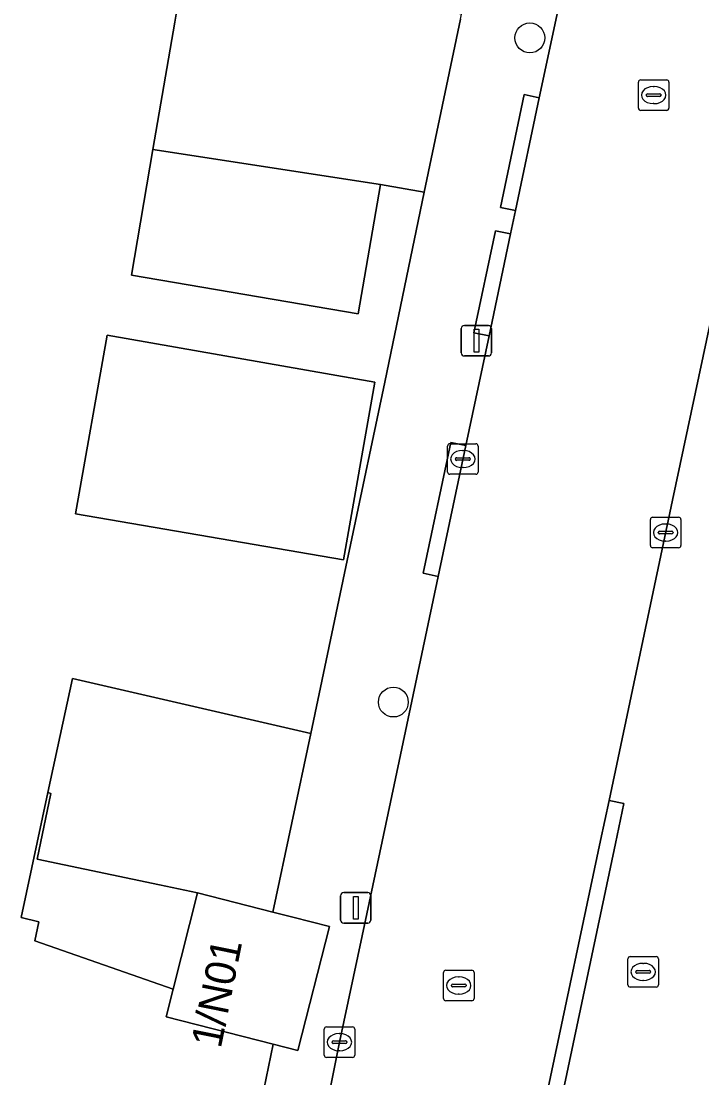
# Model space of a CAD drawing. Extents: x 161248 to 161848, y 384871 to 385383.
# Drawn here: x 161682.89 to 161705.19, y 385004.94 to 385039.57 of the extents above; entities that cross this region are included whole.
import ezdxf

# ---------------------------------------------------------------- set-up
doc = ezdxf.new("R2010")
doc.units = 0
for name, color, linetype in [('IMGEO_Boom', 7, 'Continuous'), ('IMGEO_Erf', 7, 'Continuous'), ('IMGEO_Hek', 7, 'Continuous'), ('IMGEO_Kolk', 7, 'Continuous'), ('IMGEO_Lichtmast', 7, 'Continuous'), ('IMGEO_Pand', 7, 'Continuous'), ('IMGEO_Pand_nummerreeks', 7, 'Continuous'), ('IMGEO_Rijbaan_lokaal_open', 7, 'Continuous'), ('IMGEO_Rioolput', 7, 'Continuous'), ('IMGEO_Voetpad_open', 7, 'Continuous')]:
    doc.layers.add(name, color=color, linetype=linetype)

msp = doc.modelspace()

# ---------------------------------------------------------------- linework, layer by layer
at = {"layer": 'IMGEO_Boom'}
for centre in [(161699.556, 385039.017), (161695.084, 385017.257)]:
    msp.add_circle(centre, 0.489, dxfattribs=at)
at = {"layer": 'IMGEO_Erf'}
msp.add_lwpolyline([(161690.54, 385003.076), (161691.142, 385006.05), (161687.639, 385006.94), (161687.871, 385007.855), (161683.338, 385009.433), (161683.474, 385010.054), (161682.891, 385010.2), (161683.77, 385014.296), (161684.57, 385018.024), (161692.382, 385016.229), (161693.573, 385021.891), (161693.683, 385022.413), (161694.808, 385027.734), (161696.093, 385033.968), (161694.661, 385034.213), (161693.934, 385029.974), (161686.502, 385031.248), (161687.207, 385035.361), (161687.923, 385039.536), (161688.171, 385040.983)], dxfattribs=at)
msp.add_lwpolyline([(161685.709, 385029.283), (161694.478, 385027.736), (161693.45, 385021.912), (161684.675, 385023.424)], close=True, dxfattribs=at)
at = {"layer": 'IMGEO_Hek'}
msp.add_lwpolyline([(161696.093, 385033.968), (161694.808, 385027.734)], dxfattribs=at)
at = {"layer": 'IMGEO_Kolk'}
for p, q in [((161696.935, 385025.72), (161697.787, 385025.72)), ((161696.86, 385024.794), (161696.86, 385025.646)), ((161697.348, 385025.5), (161697.373, 385025.5)), ((161697.861, 385025.646), (161697.861, 385024.794)), ((161697.119, 385025.214), (161697.119, 385025.226)), ((161697.557, 385025.177), (161697.159, 385025.177)), ((161697.162, 385025.263), (161697.56, 385025.263)), ((161697.603, 385025.226), (161697.603, 385025.214)), ((161697.787, 385024.72), (161696.935, 385024.72)), ((161697.371, 385024.94), (161697.346, 385024.94)), ((161703.577, 385023.311), (161704.429, 385023.311)), ((161703.502, 385022.385), (161703.502, 385023.237)), ((161703.99, 385023.091), (161704.015, 385023.091)), ((161704.503, 385023.237), (161704.503, 385022.385)), ((161703.761, 385022.805), (161703.761, 385022.817)), ((161704.199, 385022.768), (161703.801, 385022.768)), ((161703.804, 385022.854), (161704.202, 385022.854)), ((161704.245, 385022.817), (161704.245, 385022.805)), ((161704.429, 385022.311), (161703.577, 385022.311)), ((161704.013, 385022.531), (161703.988, 385022.531)), ((161692.817, 385005.687), (161692.817, 385006.539)), ((161692.892, 385006.613), (161693.744, 385006.613)), ((161693.305, 385006.393), (161693.33, 385006.393)), ((161693.818, 385006.539), (161693.818, 385005.687)), ((161693.076, 385006.107), (161693.076, 385006.119)), ((161693.514, 385006.07), (161693.116, 385006.07)), ((161693.119, 385006.156), (161693.517, 385006.156)), ((161693.56, 385006.119), (161693.56, 385006.107)), ((161693.328, 385005.833), (161693.303, 385005.833)), ((161693.744, 385005.613), (161692.892, 385005.613))]:
    msp.add_line(p, q, dxfattribs=at)
for points in [[(161696.935, 385025.72), (161697.787, 385025.72)], [(161696.86, 385024.794), (161696.86, 385025.646)], [(161697.861, 385025.646), (161697.861, 385024.794)], [(161697.787, 385024.72), (161696.935, 385024.72)], [(161703.577, 385023.311), (161704.429, 385023.311)], [(161703.502, 385022.385), (161703.502, 385023.237)], [(161704.503, 385023.237), (161704.503, 385022.385)], [(161704.429, 385022.311), (161703.577, 385022.311)], [(161692.817, 385005.687), (161692.817, 385006.539)], [(161692.892, 385006.613), (161693.744, 385006.613)], [(161693.818, 385006.539), (161693.818, 385005.687)], [(161693.744, 385005.613), (161692.892, 385005.613)]]:
    msp.add_lwpolyline(points, dxfattribs=at)
for centre, radius, start, end in [((161696.937, 385025.644), 0.0765, 91.552, 178.448), ((161696.937, 385025.644), 0.0765, 91.552, 178.448), ((161697.785, 385025.644), 0.0765, 1.552, 88.448), ((161697.785, 385025.644), 0.0765, 1.552, 88.448), ((161697.159, 385025.223), 0.0403, 85.8775, 175.7526), ((161697.156, 385025.213), 0.0366, 178.938, 274.7102), ((161697.56, 385025.22), 0.043, 264.8664, 352.4533), ((161697.564, 385025.225), 0.0386, 1.7309, 96.639), ((161696.937, 385024.796), 0.0765, 181.552, 268.448), ((161696.937, 385024.796), 0.0765, 181.552, 268.448), ((161697.785, 385024.796), 0.0765, 271.552, 358.448), ((161697.785, 385024.796), 0.0765, 271.552, 358.448), ((161703.579, 385023.235), 0.0765, 91.552, 178.448), ((161703.579, 385023.235), 0.0765, 91.552, 178.448), ((161704.427, 385023.235), 0.0765, 1.552, 88.448), ((161704.427, 385023.235), 0.0765, 1.552, 88.448), ((161703.801, 385022.814), 0.0403, 85.8775, 175.7526), ((161703.798, 385022.804), 0.0366, 178.938, 274.7102), ((161704.202, 385022.811), 0.043, 264.8664, 352.4533), ((161704.206, 385022.816), 0.0386, 1.7309, 96.639), ((161703.579, 385022.387), 0.0765, 181.552, 268.448), ((161703.579, 385022.387), 0.0765, 181.552, 268.448), ((161704.427, 385022.387), 0.0765, 271.552, 358.448), ((161704.427, 385022.387), 0.0765, 271.552, 358.448), ((161692.894, 385006.537), 0.0765, 91.552, 178.448), ((161692.894, 385006.537), 0.0765, 91.552, 178.448), ((161693.742, 385006.537), 0.0765, 1.552, 88.448), ((161693.742, 385006.537), 0.0765, 1.552, 88.448), ((161693.116, 385006.116), 0.0403, 85.8775, 175.7526), ((161693.113, 385006.106), 0.0366, 178.938, 274.7102), ((161693.517, 385006.113), 0.043, 264.8664, 352.4533), ((161693.521, 385006.118), 0.0386, 1.7309, 96.639), ((161692.894, 385005.689), 0.0765, 181.552, 268.448), ((161692.894, 385005.689), 0.0765, 181.552, 268.448), ((161693.742, 385005.689), 0.0765, 271.552, 358.448), ((161693.742, 385005.689), 0.0765, 271.552, 358.448)]:
    msp.add_arc(centre, radius, start, end, dxfattribs=at)
for centre, major_axis, ratio, start_param, end_param in [((161697.347, 385025.22), (-0.387, 0.002), 0.722429, 4.712389, 7.853982), ((161697.372, 385025.22), (-0.39, 0.002), 0.717154, 1.570796, 4.712389), ((161703.989, 385022.811), (-0.387, 0.002), 0.722429, 4.712389, 7.853982), ((161704.014, 385022.811), (-0.39, 0.002), 0.717154, 1.570796, 4.712389), ((161693.304, 385006.113), (-0.387, 0.002), 0.722429, 4.712389, 7.853982), ((161693.329, 385006.113), (-0.39, 0.002), 0.717154, 1.570796, 4.712389)]:
    msp.add_ellipse(centre, major_axis=major_axis, ratio=ratio, start_param=start_param, end_param=end_param, dxfattribs=at)
at = {"layer": 'IMGEO_Lichtmast'}
for p, q in [((161697.409, 385029.596), (161698.199, 385029.596)), ((161698.199, 385029.596), (161697.409, 385029.596)), ((161697.309, 385028.696), (161697.309, 385029.496)), ((161697.309, 385029.496), (161697.309, 385028.696)), ((161698.299, 385029.496), (161698.299, 385028.696)), ((161698.299, 385028.696), (161698.299, 385029.496)), ((161698.199, 385028.596), (161697.409, 385028.596)), ((161697.409, 385028.596), (161698.199, 385028.596)), ((161693.357, 385010.113), (161693.357, 385010.913)), ((161693.357, 385010.913), (161693.357, 385010.113)), ((161693.457, 385011.013), (161694.247, 385011.013)), ((161694.247, 385011.013), (161693.457, 385011.013)), ((161694.347, 385010.913), (161694.347, 385010.113)), ((161694.347, 385010.113), (161694.347, 385010.913)), ((161694.247, 385010.013), (161693.457, 385010.013)), ((161693.457, 385010.013), (161694.247, 385010.013))]:
    msp.add_line(p, q, dxfattribs=at)
for points in [[(161697.729, 385029.471), (161697.879, 385029.471), (161697.879, 385028.721), (161697.729, 385028.721), (161697.729, 385029.471)], [(161693.777, 385010.888), (161693.927, 385010.888), (161693.927, 385010.138), (161693.777, 385010.138), (161693.777, 385010.888)]]:
    msp.add_lwpolyline(points, dxfattribs=at)
for centre, start, end in [((161697.409, 385029.496), 90, 180), ((161697.409, 385029.496), 90, 180), ((161698.199, 385029.496), 0, 90), ((161698.199, 385029.496), 360, 90), ((161697.409, 385028.696), 180, 270), ((161697.409, 385028.696), 180, 270), ((161698.199, 385028.696), 270, 0), ((161698.199, 385028.696), 270, 0), ((161693.457, 385010.913), 90, 180), ((161693.457, 385010.913), 90, 180), ((161694.247, 385010.913), 0, 90), ((161694.247, 385010.913), 360, 90), ((161693.457, 385010.113), 180, 270), ((161693.457, 385010.113), 180, 270), ((161694.247, 385010.113), 270, 0), ((161694.247, 385010.113), 270, 0)]:
    msp.add_arc(centre, 0.1, start, end, dxfattribs=at)
at = {"layer": 'IMGEO_Pand'}
for points in [[(161697.279, 385039.633), (161697.313, 385039.794), (161689.376, 385041.027), (161689.338, 385040.81), (161688.171, 385040.983), (161687.923, 385039.536), (161687.207, 385035.361), (161694.661, 385034.213), (161696.093, 385033.968)], [(161687.207, 385035.361), (161686.502, 385031.248), (161693.934, 385029.974), (161694.661, 385034.213)], [(161694.478, 385027.736), (161685.709, 385029.283), (161684.675, 385023.424), (161693.45, 385021.912)], [(161691.133, 385010.377), (161692.382, 385016.229), (161684.57, 385018.024), (161683.77, 385014.296), (161683.869, 385014.265), (161683.419, 385012.11), (161687.426, 385011.263), (161688.671, 385011.002)], [(161688.671, 385011.002), (161687.426, 385011.263), (161683.419, 385012.11), (161683.869, 385014.265), (161683.77, 385014.296), (161682.891, 385010.2), (161683.474, 385010.054), (161683.338, 385009.433), (161687.871, 385007.855)], [(161688.671, 385011.002), (161687.871, 385007.855), (161687.639, 385006.94), (161691.142, 385006.05), (161691.959, 385005.843), (161692.991, 385009.905), (161691.789, 385010.21), (161691.133, 385010.377)]]:
    msp.add_lwpolyline(points, close=True, dxfattribs=at)
at = {"layer": 'IMGEO_Rijbaan_lokaal_open'}
for points in [[(161700.158, 385004.616), (161701.87, 385012.717), (161702.148, 385014.035), (161704.227, 385023.875), (161705.595, 385030.288), (161707.807, 385040.656), (161710.048, 385051.158), (161711.46, 385057.779), (161713.621, 385067.908), (161718.737, 385091.888), (161723.047, 385104.286)], [(161706.154, 385066.816), (161704.242, 385057.766), (161703.5, 385054.255), (161701.936, 385046.853), (161700.665, 385040.837), (161699.865, 385037.053), (161699.085, 385033.36), (161698.924, 385032.597), (161698.217, 385029.252), (161697.454, 385025.658), (161696.551, 385021.375), (161694.989, 385013.98), (161694.062, 385009.595), (161693.319, 385006.112), (161692.093, 385000)]]:
    msp.add_lwpolyline(points, dxfattribs=at)
at = {"layer": 'IMGEO_Rioolput'}
for p, q in [((161703.11, 385036.718), (161703.11, 385037.57)), ((161703.185, 385037.644), (161704.037, 385037.644)), ((161704.111, 385037.57), (161704.111, 385036.718)), ((161703.369, 385037.138), (161703.369, 385037.15)), ((161703.412, 385037.187), (161703.81, 385037.187)), ((161703.598, 385037.424), (161703.623, 385037.424)), ((161703.853, 385037.15), (161703.853, 385037.138)), ((161703.807, 385037.101), (161703.409, 385037.101)), ((161703.621, 385036.864), (161703.596, 385036.864)), ((161704.037, 385036.644), (161703.185, 385036.644)), ((161702.768, 385007.99), (161702.768, 385008.842)), ((161702.843, 385008.916), (161703.695, 385008.916)), ((161703.769, 385008.842), (161703.769, 385007.99)), ((161696.8, 385008.47), (161697.652, 385008.47)), ((161703.027, 385008.41), (161703.027, 385008.422)), ((161703.07, 385008.459), (161703.468, 385008.459)), ((161703.256, 385008.696), (161703.281, 385008.696)), ((161703.511, 385008.422), (161703.511, 385008.41)), ((161696.725, 385007.544), (161696.725, 385008.396)), ((161697.213, 385008.25), (161697.238, 385008.25)), ((161697.726, 385008.396), (161697.726, 385007.544)), ((161703.465, 385008.373), (161703.067, 385008.373)), ((161703.279, 385008.136), (161703.254, 385008.136)), ((161696.984, 385007.964), (161696.984, 385007.976)), ((161697.422, 385007.927), (161697.024, 385007.927)), ((161697.027, 385008.013), (161697.425, 385008.013)), ((161697.468, 385007.976), (161697.468, 385007.964)), ((161703.695, 385007.916), (161702.843, 385007.916)), ((161697.652, 385007.47), (161696.8, 385007.47)), ((161697.236, 385007.69), (161697.211, 385007.69))]:
    msp.add_line(p, q, dxfattribs=at)
for points in [[(161703.11, 385036.718), (161703.11, 385037.57)], [(161703.185, 385037.644), (161704.037, 385037.644)], [(161704.111, 385037.57), (161704.111, 385036.718)], [(161704.037, 385036.644), (161703.185, 385036.644)], [(161702.768, 385007.99), (161702.768, 385008.842)], [(161702.843, 385008.916), (161703.695, 385008.916)], [(161703.769, 385008.842), (161703.769, 385007.99)], [(161696.8, 385008.47), (161697.652, 385008.47)], [(161696.725, 385007.544), (161696.725, 385008.396)], [(161697.726, 385008.396), (161697.726, 385007.544)], [(161703.695, 385007.916), (161702.843, 385007.916)], [(161697.652, 385007.47), (161696.8, 385007.47)]]:
    msp.add_lwpolyline(points, dxfattribs=at)
for centre, radius, start, end in [((161703.187, 385037.568), 0.0765, 91.552, 178.448), ((161703.187, 385037.568), 0.0765, 91.552, 178.448), ((161704.035, 385037.568), 0.0765, 1.552, 88.448), ((161704.035, 385037.568), 0.0765, 1.552, 88.448), ((161703.409, 385037.147), 0.0403, 85.8775, 175.7526), ((161703.814, 385037.149), 0.0386, 1.7309, 96.639), ((161703.406, 385037.137), 0.0366, 178.938, 274.7102), ((161703.81, 385037.144), 0.043, 264.8664, 352.4533), ((161703.187, 385036.72), 0.0765, 181.552, 268.448), ((161703.187, 385036.72), 0.0765, 181.552, 268.448), ((161704.035, 385036.72), 0.0765, 271.552, 358.448), ((161704.035, 385036.72), 0.0765, 271.552, 358.448), ((161702.845, 385008.84), 0.0765, 91.552, 178.448), ((161702.845, 385008.84), 0.0765, 91.552, 178.448), ((161703.693, 385008.84), 0.0765, 1.552, 88.448), ((161703.693, 385008.84), 0.0765, 1.552, 88.448), ((161696.802, 385008.394), 0.0765, 91.552, 178.448), ((161696.802, 385008.394), 0.0765, 91.552, 178.448), ((161697.65, 385008.394), 0.0765, 1.552, 88.448), ((161697.65, 385008.394), 0.0765, 1.552, 88.448), ((161703.067, 385008.419), 0.0403, 85.8775, 175.7526), ((161703.064, 385008.409), 0.0366, 178.938, 274.7102), ((161703.468, 385008.416), 0.043, 264.8664, 352.4533), ((161703.472, 385008.421), 0.0386, 1.7309, 96.639), ((161697.024, 385007.973), 0.0403, 85.8775, 175.7526), ((161697.021, 385007.963), 0.0366, 178.938, 274.7102), ((161697.425, 385007.97), 0.043, 264.8664, 352.4533), ((161697.429, 385007.975), 0.0386, 1.7309, 96.639), ((161702.845, 385007.992), 0.0765, 181.552, 268.448), ((161702.845, 385007.992), 0.0765, 181.552, 268.448), ((161703.693, 385007.992), 0.0765, 271.552, 358.448), ((161703.693, 385007.992), 0.0765, 271.552, 358.448), ((161696.802, 385007.546), 0.0765, 181.552, 268.448), ((161696.802, 385007.546), 0.0765, 181.552, 268.448), ((161697.65, 385007.546), 0.0765, 271.552, 358.448), ((161697.65, 385007.546), 0.0765, 271.552, 358.448)]:
    msp.add_arc(centre, radius, start, end, dxfattribs=at)
for centre, major_axis, ratio, start_param, end_param in [((161703.597, 385037.144), (-0.387, 0.002), 0.722429, 4.712389, 7.853982), ((161703.622, 385037.144), (-0.39, 0.002), 0.717154, 1.570796, 4.712389), ((161703.255, 385008.416), (-0.387, 0.002), 0.722429, 4.712389, 7.853982), ((161703.28, 385008.416), (-0.39, 0.002), 0.717154, 1.570796, 4.712389), ((161697.212, 385007.97), (-0.387, 0.002), 0.722429, 4.712389, 7.853982), ((161697.237, 385007.97), (-0.39, 0.002), 0.717154, 1.570796, 4.712389)]:
    msp.add_ellipse(centre, major_axis=major_axis, ratio=ratio, start_param=start_param, end_param=end_param, dxfattribs=at)
at = {"layer": 'IMGEO_Voetpad_open'}
for points in [[(161692.093, 385000), (161693.319, 385006.112), (161694.062, 385009.595), (161694.989, 385013.98), (161696.551, 385021.375), (161696.062, 385021.478), (161696.965, 385025.761), (161697.454, 385025.658), (161698.217, 385029.252), (161697.723, 385029.356), (161698.428, 385032.701), (161698.924, 385032.597), (161699.085, 385033.36), (161698.589, 385033.464), (161699.368, 385037.158), (161699.865, 385037.053), (161700.665, 385040.837)], [(161697.279, 385039.633), (161696.093, 385033.968), (161694.808, 385027.734), (161693.683, 385022.413), (161693.573, 385021.891), (161692.382, 385016.229), (161691.133, 385010.377), (161691.789, 385010.21), (161692.991, 385009.905), (161691.959, 385005.843), (161691.142, 385006.05), (161690.54, 385003.076)], [(161705.595, 385030.288), (161704.227, 385023.875), (161702.148, 385014.035), (161702.637, 385013.932), (161702.361, 385012.627), (161700.646, 385004.513), (161700.158, 385004.616), (161699.731, 385002.596), (161699.529, 385001.962), (161699.463, 385001.62)]]:
    msp.add_lwpolyline(points, dxfattribs=at)
for points in [[(161699.865, 385037.053), (161699.368, 385037.158), (161698.589, 385033.464), (161699.085, 385033.36)], [(161698.217, 385029.252), (161698.924, 385032.597), (161698.428, 385032.701), (161697.723, 385029.356)], [(161697.454, 385025.658), (161696.965, 385025.761), (161696.062, 385021.478), (161696.551, 385021.375)], [(161700.158, 385004.616), (161700.646, 385004.513), (161702.361, 385012.627), (161702.637, 385013.932), (161702.148, 385014.035), (161701.87, 385012.717)]]:
    msp.add_lwpolyline(points, close=True, dxfattribs=at)

# ---------------------------------------------------------------- texts
at = {"layer": 'IMGEO_Pand_nummerreeks'}
msp.add_text('1/N01', height=1, rotation=78.5842, dxfattribs=at).set_placement((161689.429, 385005.88))

doc.saveas('drawing.dxf')
